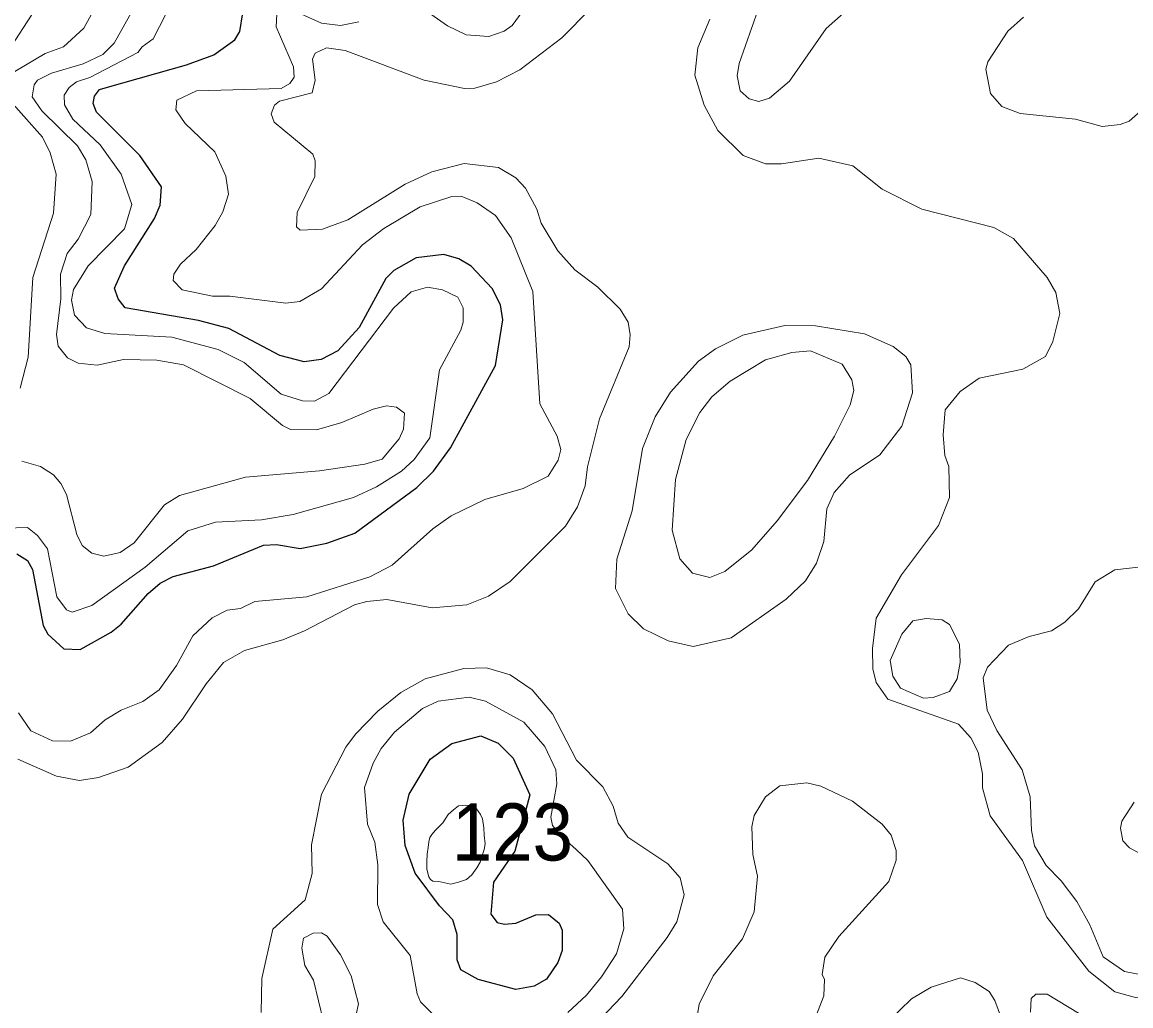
# Model space of a CAD drawing. Extents: x 673.6 to 698.9, y 7012 to 7040.1.
# Drawn here: x 686.775 to 688.327, y 7029.641 to 7031.018 of the extents above; entities that cross this region are included whole.
import ezdxf

# ---------------------------------------------------------------- set-up
doc = ezdxf.new("R2010")
doc.units = 0
doc.header["$LTSCALE"] = 0.032
doc.layers.add('1', color=7, linetype='Continuous', lineweight=25)
doc.layers.add('2', color=7, linetype='Continuous', lineweight=13)
doc.layers.add('21', color=7, linetype='Continuous')

msp = doc.modelspace()

# ---------------------------------------------------------------- linework, layer by layer
at = {"layer": '1'}
msp.add_lwpolyline([(686.7673, 7030.2739), (686.7822, 7030.2648), (686.7889, 7030.2522), (686.804, 7030.1737), (686.8105, 7030.1618), (686.8331, 7030.1412), (686.8557, 7030.1403), (686.8993, 7030.1646), (686.9131, 7030.1758), (686.9511, 7030.2186), (686.968, 7030.233), (686.9859, 7030.2425), (687.0427, 7030.2572), (687.1125, 7030.2864), (687.1306, 7030.2873), (687.164, 7030.2815), (687.2013, 7030.2889), (687.2406, 7030.303), (687.3273, 7030.3671), (687.3507, 7030.39), (687.3744, 7030.4226), (687.4372, 7030.5375), (687.4477, 7030.6016), (687.4442, 7030.6225), (687.4328, 7030.6455), (687.4035, 7030.6769), (687.386, 7030.6869), (687.3652, 7030.6932), (687.3264, 7030.6885), (687.2949, 7030.6709), (687.284, 7030.6594), (687.2465, 7030.5911), (687.2167, 7030.5583), (687.1932, 7030.5462), (687.1694, 7030.5429), (687.1352, 7030.5518), (687.064, 7030.5897), (687.0213, 7030.6006), (686.9186, 7030.6185), (686.9088, 7030.6309), (686.9038, 7030.6461), (686.918, 7030.6772), (686.96, 7030.7433), (686.9678, 7030.7623), (686.9696, 7030.7878), (686.9394, 7030.8318), (686.8788, 7030.8922), (686.8742, 7030.9043), (686.876, 7030.9149), (686.883, 7030.924), (686.8939, 7030.9274), (687.0049, 7030.9584), (687.0431, 7030.9725), (687.0724, 7030.9935), (687.0796, 7031.005), (687.0836, 7031.0314)], dxfattribs=at)
msp.add_lwpolyline([(687.4853, 7029.937), (687.4642, 7029.8581), (687.4347, 7029.8143), (687.4306, 7029.7699), (687.4396, 7029.7582), (687.4499, 7029.7557), (687.4658, 7029.7573), (687.4939, 7029.7687), (687.5115, 7029.7692), (687.5264, 7029.7573), (687.5306, 7029.7472), (687.5307, 7029.719), (687.5248, 7029.7019), (687.5087, 7029.6786), (687.4913, 7029.6691), (687.4658, 7029.6645), (687.4129, 7029.6785), (687.3887, 7029.6917), (687.3837, 7029.7056), (687.3835, 7029.7415), (687.3776, 7029.762), (687.3588, 7029.7816), (687.3249, 7029.8271), (687.3107, 7029.8659), (687.3081, 7029.9014), (687.3165, 7029.9376), (687.3459, 7029.9865), (687.3762, 7030.0087), (687.417, 7030.0193), (687.4413, 7030.0093), (687.4623, 7029.9883)], close=True, dxfattribs=at)
at = {"layer": '2'}
for points in [[(686.7666, 7031.192), (686.7909, 7031.1394), (686.8003, 7031.1054), (686.8018, 7031.0709), (686.7877, 7031.0282), (686.753, 7030.9749)], [(686.9481, 7031.0691), (686.9035, 7030.9888), (686.8876, 7030.9729), (686.8599, 7030.9599), (686.8155, 7030.9467), (686.7961, 7030.9369), (686.7912, 7030.9305), (686.7888, 7030.9138), (686.8023, 7030.8942), (686.852, 7030.8452), (686.8638, 7030.8256), (686.8725, 7030.7951), (686.8708, 7030.7492), (686.853, 7030.7145), (686.8374, 7030.6945), (686.8282, 7030.6656), (686.8289, 7030.6308), (686.8225, 7030.5812), (686.8249, 7030.5649), (686.8382, 7030.5486), (686.8531, 7030.5412), (686.8796, 7030.538), (686.9165, 7030.546), (686.9633, 7030.5453), (687.0004, 7030.5388), (687.0938, 7030.4915), (687.1391, 7030.4538), (687.1505, 7030.4482), (687.1868, 7030.4476), (687.2221, 7030.4578), (687.266, 7030.4765)], [(686.7516, 7030.9417), (686.8068, 7030.9742), (686.8323, 7030.9837), (686.861, 7031.0099), (686.879, 7031.043)], [(686.9283, 7030.7629), (686.9134, 7030.8053), (686.8838, 7030.8464), (686.8455, 7030.8825), (686.8337, 7030.9026), (686.8332, 7030.916), (686.8405, 7030.927), (686.8508, 7030.9347), (686.8695, 7030.9408), (686.9365, 7030.9759), (686.9425, 7030.9839), (686.958, 7030.9949), (686.9756, 7031.0297)], [(687.1313, 7031.0297), (687.1304, 7031.0117), (687.1545, 7030.9559), (687.1554, 7030.9413), (687.1493, 7030.9325), (687.1372, 7030.9252), (687.0189, 7030.922), (686.9912, 7030.9093), (686.9897, 7030.8954), (687.0027, 7030.8763), (687.0444, 7030.8367), (687.0596, 7030.8025), (687.0633, 7030.7773), (687.0555, 7030.753), (687.045, 7030.7338), (687.0182, 7030.7001), (686.9961, 7030.6795), (686.987, 7030.6656), (686.9861, 7030.6566), (686.9988, 7030.6437), (687.0411, 7030.6349), (687.0652, 7030.6348), (687.1437, 7030.6251), (687.1634, 7030.6275), (687.1939, 7030.645), (687.2509, 7030.7064), (687.2812, 7030.7295), (687.3319, 7030.7597), (687.3763, 7030.7743), (687.3893, 7030.7745), (687.4116, 7030.7655)], [(687.2459, 7031.0188), (687.2201, 7031.0137), (687.1937, 7031.0169), (687.1573, 7031.0333)], [(687.4761, 7031.0345), (687.4609, 7031.0138), (687.4495, 7031.0059), (687.428, 7030.9982), (687.3962, 7031.0007), (687.3702, 7031.0131), (687.3467, 7031.0293)], [(687.4714, 7030.9516), (687.5302, 7030.9964), (687.5706, 7031.0369)], [(687.8053, 7031.0358), (687.7784, 7030.9602), (687.7757, 7030.9433), (687.7798, 7030.922), (687.7926, 7030.9111), (687.8059, 7030.9071), (687.8211, 7030.912), (687.8488, 7030.9357), (687.9003, 7031.0093), (687.9244, 7031.0309)], [(688.4628, 7031.0308), (688.4382, 7031.0066), (688.4174, 7030.994), (688.3865, 7030.9663), (688.3486, 7030.9006), (688.3247, 7030.8795), (688.312, 7030.875), (688.287, 7030.8724), (688.2494, 7030.8823), (688.1721, 7030.8902), (688.1462, 7030.9004), (688.1304, 7030.9183), (688.1241, 7030.9526), (688.1266, 7030.9628), (688.1548, 7031.0058), (688.1765, 7031.0251)], [(688.0577, 7030.3139), (688.0731, 7030.353), (688.0723, 7030.3962), (688.0666, 7030.4119), (688.0642, 7030.4407), (688.0669, 7030.4757), (688.0882, 7030.5012), (688.1146, 7030.5202), (688.1759, 7030.5324), (688.2073, 7030.5505), (688.2176, 7030.5713), (688.2275, 7030.6107), (688.2221, 7030.64), (688.2099, 7030.6609), (688.1625, 7030.7155), (688.1349, 7030.7309), (688.0344, 7030.7565), (687.9789, 7030.7846), (687.9378, 7030.8171), (687.89, 7030.8281), (687.838, 7030.8199), (687.8156, 7030.8199), (687.7841, 7030.8318), (687.7487, 7030.8665), (687.7296, 7030.9019), (687.7165, 7030.9442), (687.7205, 7030.9822), (687.7373, 7031.0226)], [(686.7687, 7029.9865), (686.8227, 7029.9628), (686.855, 7029.957), (686.8816, 7029.9612), (686.9229, 7029.9756), (686.9706, 7030.0099), (686.9992, 7030.0426), (687.0324, 7030.0923), (687.0567, 7030.1221), (687.0857, 7030.139), (687.1397, 7030.1539), (687.1701, 7030.1664), (687.2398, 7030.2026), (687.2571, 7030.2075), (687.285, 7030.21), (687.3488, 7030.1986), (687.3971, 7030.2027), (687.4274, 7030.2147), (687.4581, 7030.2352), (687.5353, 7030.313), (687.5521, 7030.34), (687.5627, 7030.3691), (687.5662, 7030.3957), (687.5828, 7030.4632), (687.6244, 7030.5638), (687.6259, 7030.5805), (687.623, 7030.5984), (687.612, 7030.6167), (687.5808, 7030.6472), (687.5484, 7030.6715), (687.5248, 7030.6984), (687.5015, 7030.737), (687.4951, 7030.7564), (687.4794, 7030.7859), (687.466, 7030.8005), (687.4415, 7030.8147), (687.3936, 7030.8206), (687.3482, 7030.8086), (687.311, 7030.7916), (687.2305, 7030.7416), (687.1952, 7030.7283), (687.1638, 7030.7271), (687.1586, 7030.732), (687.1595, 7030.7517), (687.1845, 7030.8024), (687.1849, 7030.8241), (687.1814, 7030.8337), (687.1276, 7030.8782), (687.1233, 7030.8901), (687.1281, 7030.9019), (687.1347, 7030.9077), (687.1807, 7030.9193), (687.1847, 7030.9372), (687.1813, 7030.9664), (687.185, 7030.9751), (687.2009, 7030.9824), (687.2269, 7030.9785)], [(687.2269, 7030.9785), (687.3376, 7030.9372), (687.3939, 7030.9253), (687.4083, 7030.926), (687.4389, 7030.9346), (687.4714, 7030.9516)], [(686.7716, 7030.5062), (686.783, 7030.5494), (686.7893, 7030.6608), (686.8183, 7030.7507), (686.8223, 7030.8054), (686.8136, 7030.8356), (686.8029, 7030.8573), (686.7471, 7030.9201)], [(687.4116, 7030.7655), (687.4374, 7030.7478), (687.4592, 7030.7162), (687.4895, 7030.6414), (687.4996, 7030.484), (687.5237, 7030.4389)], [(686.8478, 7030.6081), (686.8439, 7030.6293), (686.8464, 7030.6441), (686.8671, 7030.6771), (686.918, 7030.7288), (686.9283, 7030.7629)], [(686.7509, 7030.3102), (686.782, 7030.311), (686.7961, 7030.2996), (686.8101, 7030.281), (686.8232, 7030.2138), (686.8367, 7030.1958), (686.8447, 7030.1924), (686.8722, 7030.2017), (686.9468, 7030.2554), (687.0064, 7030.3061), (687.0451, 7030.3185), (687.1099, 7030.3219), (687.154, 7030.3292), (687.2383, 7030.3528), (687.2706, 7030.368), (687.3056, 7030.39), (687.3233, 7030.4062), (687.3456, 7030.4366), (687.3589, 7030.5315), (687.3889, 7030.5871), (687.3921, 7030.5982), (687.392, 7030.6185), (687.3844, 7030.6332), (687.3631, 7030.6437), (687.3421, 7030.6472), (687.3192, 7030.641), (687.2945, 7030.6178), (687.2041, 7030.4984), (687.1841, 7030.4878), (687.1671, 7030.4881), (687.1371, 7030.4977), (687.0856, 7030.5418), (687.0488, 7030.56), (686.984, 7030.5774), (686.8903, 7030.5823), (686.8645, 7030.5904), (686.8478, 7030.6081)], [(687.266, 7030.4765), (687.2847, 7030.4811), (687.2988, 7030.4795), (687.3099, 7030.4712), (687.3085, 7030.4485), (687.3027, 7030.4349)], [(687.5237, 7030.4389), (687.5289, 7030.4201), (687.5249, 7030.4053), (687.5109, 7030.3828), (687.476, 7030.3655), (687.4224, 7030.3502), (687.3755, 7030.3275), (687.3498, 7030.309), (687.2926, 7030.2581), (687.2613, 7030.2417), (687.173, 7030.2141), (687.1005, 7030.2076), (687.0804, 7030.1978), (687.0616, 7030.1951), (687.0406, 7030.1846), (687.0135, 7030.1593), (686.9906, 7030.1177), (686.9664, 7030.0838), (686.9435, 7030.0672), (686.9134, 7030.0553), (686.8909, 7030.0417), (686.8705, 7030.0234), (686.8421, 7030.0119), (686.8171, 7030.0123), (686.7868, 7030.0262), (686.7695, 7030.0515)], [(687.3027, 7030.4349), (687.2789, 7030.4064), (687.2544, 7030.3996), (687.1909, 7030.3902), (687.0872, 7030.3816), (686.9948, 7030.3557), (686.974, 7030.3426), (686.9314, 7030.2895), (686.9116, 7030.276), (686.889, 7030.2709), (686.8723, 7030.275), (686.8587, 7030.2858), (686.8511, 7030.3013), (686.8367, 7030.3572), (686.8289, 7030.3727), (686.8185, 7030.3847), (686.8002, 7030.3965), (686.7742, 7030.4038)], [(687.9655, 7030.1131), (687.9654, 7030.1415), (687.9706, 7030.184), (688.0059, 7030.2447), (688.0577, 7030.3139)], [(688.3424, 7029.685), (688.3179, 7029.6897), (688.2884, 7029.71), (688.2695, 7029.7548), (688.2514, 7029.7876), (688.2296, 7029.8162), (688.2085, 7029.8378), (688.1921, 7029.8656), (688.1877, 7029.8867), (688.1859, 7029.9339), (688.1748, 7029.9718), (688.1392, 7030.027), (688.1259, 7030.0552), (688.12, 7030.1004), (688.1261, 7030.1156), (688.1556, 7030.1461), (688.1844, 7030.1585), (688.2157, 7030.1661), (688.2347, 7030.1786), (688.2535, 7030.1972), (688.277, 7030.2347), (688.3047, 7030.2519), (688.3457, 7030.2564)], [(687.5641, 7029.6024), (687.6142, 7029.6547), (687.6778, 7029.7371), (687.6913, 7029.7588), (687.7016, 7029.7966), (687.6959, 7029.8205), (687.6787, 7029.8402), (687.6226, 7029.8775), (687.609, 7029.8973), (687.6022, 7029.9208), (687.5878, 7029.9481), (687.551, 7029.9851), (687.5172, 7030.05), (687.4885, 7030.0838), (687.4579, 7030.1047), (687.4249, 7030.1143), (687.3929, 7030.1137), (687.3391, 7030.0989), (687.305, 7030.0798), (687.2727, 7030.0539), (687.2411, 7030.0215), (687.228, 7030.0035), (687.1939, 7029.9376), (687.1799, 7029.8668), (687.1806, 7029.8265), (687.1708, 7029.7899), (687.1256, 7029.7487), (687.1101, 7029.6799), (687.1093, 7029.6321)], [(688.4258, 7029.6247), (688.4049, 7029.6471), (688.3731, 7029.6562), (688.3336, 7029.653), (688.3047, 7029.6609), (688.2683, 7029.69), (688.2092, 7029.7657), (688.1752, 7029.8449), (688.1301, 7029.9073), (688.1193, 7029.9464), (688.1192, 7029.9661), (688.1134, 7029.9964), (688.1031, 7030.0167), (688.0857, 7030.0356), (687.9866, 7030.0708), (687.9702, 7030.094), (687.9655, 7030.1131)], [(687.5387, 7029.632), (687.5647, 7029.6564), (687.5858, 7029.6819), (687.6066, 7029.7141), (687.6171, 7029.7494), (687.6153, 7029.7768), (687.5667, 7029.845), (687.5505, 7029.8601), (687.5284, 7029.8798), (687.5174, 7029.8937), (687.5148, 7029.9056), (687.5233, 7029.952), (687.5219, 7029.9717), (687.5063, 7030.0043), (687.477, 7030.0383), (687.4234, 7030.0677), (687.4005, 7030.0736), (687.3571, 7030.0677), (687.3351, 7030.0576), (687.296, 7030.0246), (687.2771, 7030.0016), (687.2659, 7029.9811), (687.2539, 7029.9471), (687.2581, 7029.8955), (687.2684, 7029.8706), (687.2727, 7029.8386), (687.2719, 7029.7831), (687.2802, 7029.7591), (687.3178, 7029.712), (687.3278, 7029.6582), (687.3324, 7029.647), (687.3541, 7029.625)], [(687.8834, 7029.6205), (687.8973, 7029.6552), (687.8982, 7029.6783), (687.8949, 7029.6853), (687.8983, 7029.7095), (687.9182, 7029.7386), (687.9883, 7029.8153), (687.9983, 7029.8452), (687.9983, 7029.8588), (687.9915, 7029.8805), (687.9786, 7029.8955), (687.9374, 7029.9277), (687.8928, 7029.9488), (687.8734, 7029.9536), (687.8355, 7029.9493), (687.8154, 7029.9342), (687.7997, 7029.9077), (687.7962, 7029.892), (687.7979, 7029.8534), (687.8043, 7029.8231), (687.7995, 7029.7729), (687.7832, 7029.735), (687.7423, 7029.6832), (687.7225, 7029.6437), (687.7166, 7029.6061)], [(688.3317, 7029.9263), (688.3143, 7029.9001), (688.3123, 7029.8899), (688.3157, 7029.8723), (688.325, 7029.8624), (688.388, 7029.8283)], [(688.155, 7029.5985), (688.1367, 7029.6489), (688.1287, 7029.6615), (688.1091, 7029.6739), (688.0886, 7029.6806), (688.0476, 7029.6677), (688.0197, 7029.6514), (687.9874, 7029.6197)], [(688.269, 7029.6219), (688.2097, 7029.6577), (688.1941, 7029.6577), (688.1874, 7029.6516), (688.1867, 7029.6326)]]:
    msp.add_lwpolyline(points, dxfattribs=at)
for points in [[(687.9014, 7030.3369), (687.9114, 7030.36), (687.9329, 7030.3843), (687.9756, 7030.4125), (688.0061, 7030.4527), (688.0213, 7030.4993), (688.0187, 7030.5386), (688.0117, 7030.5501), (687.9941, 7030.5642), (687.9539, 7030.5822), (687.8853, 7030.593), (687.8423, 7030.5938), (687.7836, 7030.5803), (687.7452, 7030.5611), (687.7217, 7030.5439), (687.6823, 7030.5002), (687.6611, 7030.4657), (687.6433, 7030.4217), (687.6288, 7030.3345), (687.6074, 7030.2667), (687.6055, 7030.2256), (687.6231, 7030.1901), (687.6447, 7030.1692), (687.6789, 7030.1521), (687.7141, 7030.1443), (687.7675, 7030.1564), (687.8444, 7030.2105), (687.8714, 7030.2362), (687.8866, 7030.261), (687.897, 7030.2915)], [(687.8741, 7030.3767), (687.9122, 7030.4388), (687.9341, 7030.4825), (687.9392, 7030.5026), (687.9363, 7030.5176), (687.9227, 7030.5394), (687.8784, 7030.5584), (687.8525, 7030.5561), (687.8154, 7030.5458), (687.7661, 7030.516), (687.7401, 7030.494), (687.7233, 7030.472), (687.7044, 7030.4342), (687.6895, 7030.378), (687.6848, 7030.3074), (687.6955, 7030.267), (687.713, 7030.2472), (687.7374, 7030.2412), (687.7586, 7030.2492), (687.7961, 7030.2798), (687.8317, 7030.3204)], [(688.0626, 7030.1819), (688.073, 7030.1754), (688.0871, 7030.1476), (688.0879, 7030.1222), (688.084, 7030.099), (688.0729, 7030.0814), (688.0504, 7030.0731), (688.0365, 7030.0721), (688.0044, 7030.0859), (687.9937, 7030.1029), (687.9902, 7030.1249), (688.0062, 7030.1618), (688.0216, 7030.1804), (688.0404, 7030.1837)], [(687.3432, 7029.863), (687.3418, 7029.8535), (687.341, 7029.8432), (687.341, 7029.833), (687.3425, 7029.8271), (687.344, 7029.822), (687.3462, 7029.8183), (687.3498, 7029.8161), (687.3579, 7029.8154), (687.3623, 7029.8147), (687.3747, 7029.8118), (687.3857, 7029.8147), (687.3967, 7029.8183), (687.404, 7029.8249), (687.4113, 7029.8344), (687.4157, 7029.8425), (687.4186, 7029.852), (687.4215, 7029.8601), (687.423, 7029.8681), (687.4215, 7029.8805), (687.4208, 7029.8908), (687.4193, 7029.9032), (687.4164, 7029.9091), (687.4098, 7029.9186), (687.4032, 7029.9215), (687.3959, 7029.9222), (687.3857, 7029.9215), (687.3784, 7029.9157), (687.371, 7029.9091), (687.3637, 7029.8974), (687.3535, 7029.8871), (687.3484, 7029.8813), (687.3454, 7029.8769), (687.344, 7029.871)], [(687.1823, 7029.6775), (687.1706, 7029.698), (687.166, 7029.7223), (687.1686, 7029.736), (687.1819, 7029.7433), (687.1935, 7029.7434), (687.2018, 7029.7391), (687.2201, 7029.7128), (687.2352, 7029.6834), (687.2456, 7029.6444), (687.2423, 7029.6291), (687.231, 7029.6146), (687.2219, 7029.6091), (687.2108, 7029.6076), (687.2013, 7029.612), (687.1965, 7029.6194)]]:
    msp.add_lwpolyline(points, close=True, dxfattribs=at)

# ---------------------------------------------------------------- texts
at = {"layer": '21', "width": 0.95}
msp.add_text('123', height=0.08, dxfattribs=at).set_placement((687.3763, 7029.8448))

doc.saveas('drawing.dxf')
